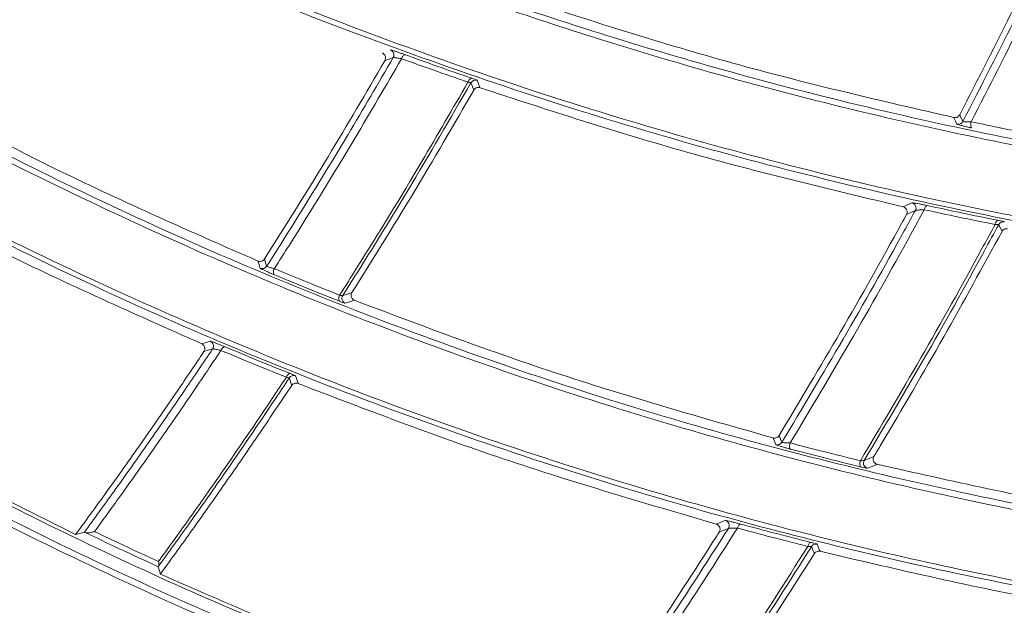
# Model space of a CAD drawing. Header units: millimetres. Extents: x 0 to 1118, y 0 to 864.
# Tile 366 of 512: x 562 to 571, y 391 to 397. Entities that reach past the tile are written whole.
import ezdxf

# ---------------------------------------------------------------- set-up
doc = ezdxf.new("R2010")
doc.units = ezdxf.units.MM
doc.styles.add('SLDTEXTSTYLE0', font='TXT', dxfattribs={"width": 0.605})
doc.dimstyles.new('SLDDIMSTYLE0', dxfattribs={"dimtxt": 3.175, "dimasz": 3.302, "dimexe": 0, "dimexo": 0.0625, "dimgap": 0.79375, "dimtad": 0, "dimdec": 1, "dimlfac": 4, "dimrnd": 1e-09, "dimzin": 12, "dimdsep": 46, "dimtxsty": 'SLDTEXTSTYLE0', "dimsah": 1, "dimcen": 0.09, "dimadec": 0, "dimazin": 3, "dimtfac": 1, "dimtofl": 0, "dimtmove": 0, "dimatfit": 3, "dimfxl": 1, "dimfrac": 2, "dimtolj": 1, "dimtzin": 12, "dimarcsym": 0})

# ---------------------------------------------------------------- blocks, each defined once
blk = doc.blocks.new('_D')
at = {"color": 7, "linetype": 'Continuous', "lineweight": 0}
for p, q in [((523.7253, 418.7386), (523.7253, 362.2728)), ((602.5982, 372.5052), (602.5982, 362.2728)), ((523.7253, 363.8728), (554.251, 363.8728)), ((602.5982, 363.8728), (565.1651, 363.8728))]:
    blk.add_line(p, q, dxfattribs=at)
for points in [[(523.7253, 363.8728), (527.0273, 363.3648), (527.0273, 364.3808)], [(602.5982, 363.8728), (599.2962, 364.3808), (599.2962, 363.3648)]]:
    blk.add_solid(points, dxfattribs=at)
at = {"color": 7, "linetype": 'Continuous', "lineweight": 0, "insert": (554.251, 365.5293), "char_height": 3.175, "attachment_point": 1, "style": 'SLDTEXTSTYLE0'}
blk.add_mtext('315.5', dxfattribs=at)

msp = doc.modelspace()

# ---------------------------------------------------------------- linework, layer by layer
at = {"color": 7, "linetype": 'Continuous', "lineweight": 15}
msp.add_line((563.3454, 391.578), (563.3432, 391.5738), dxfattribs=at)
at = {"color": 9, "linetype": 'Continuous', "lineweight": 0, "flags": 128}
for points in [[(565.6366, 396.3636), (565.6403, 396.3719), (565.6446, 396.3795), (565.6493, 396.3862), (565.6543, 396.3918), (565.6593, 396.396), (565.6643, 396.3989), (565.6691, 396.4001), (565.6735, 396.3998)], [(565.5578, 396.3737), (565.5183, 396.359), (565.4902, 396.3485), (565.4788, 396.3442)], [(566.2629, 396.1424), (566.2665, 396.1506), (566.2706, 396.1583), (566.2751, 396.165), (566.2799, 396.1706), (566.2848, 396.175), (566.2897, 396.1779), (566.2943, 396.1792), (566.2986, 396.179)], [(566.3177, 396.0673), (566.3042, 396.102), (566.3039, 396.1026), (566.2907, 396.1367)], [(566.3494, 396.1595), (566.3626, 396.1254), (566.3722, 396.1008), (566.3767, 396.0892)], [(570.899, 395.8347), (570.9136, 395.803), (570.9143, 395.8014), (570.9282, 395.7713)], [(570.8726, 395.7458), (570.8587, 395.7759), (570.8479, 395.7995), (570.8437, 395.8084)], [(571.013, 395.7105), (571.0094, 395.7127), (571.0064, 395.7169), (571.0041, 395.7228), (571.0027, 395.7303), (571.0022, 395.739), (571.0025, 395.7485), (571.0038, 395.7585), (571.0059, 395.7685)], [(570.3646, 394.967), (570.4071, 394.9867), (570.4383, 395.0012), (570.4469, 395.0052)], [(570.4807, 394.9324), (570.4387, 394.9129), (570.3967, 394.8934)], [(570.5646, 394.9392), (570.5671, 394.9476), (570.5701, 394.9554), (570.5735, 394.9624), (570.5772, 394.9683), (570.5811, 394.973), (570.585, 394.9764), (570.5888, 394.9783), (570.5925, 394.9787)], [(571.2321, 394.8), (571.2345, 394.8084), (571.2373, 394.8162), (571.2406, 394.8232), (571.2441, 394.8292), (571.2478, 394.834), (571.2516, 394.8374), (571.2553, 394.8393), (571.2588, 394.8398)], [(571.2976, 394.735), (571.2819, 394.7675), (571.2816, 394.7682), (571.2663, 394.8001)], [(564.3025, 394.3885), (564.2928, 394.4206), (564.285, 394.4465), (564.2824, 394.4553)], [(564.3445, 394.4751), (564.3546, 394.4412), (564.3552, 394.4393), (564.3648, 394.4073)], [(564.4373, 394.3259), (564.4336, 394.329), (564.4308, 394.3337), (564.4291, 394.34), (564.4285, 394.3475), (564.429, 394.356), (564.4307, 394.3652), (564.4334, 394.3745), (564.4371, 394.3838)], [(565.0823, 394.1304), (565.1251, 394.144), (565.1679, 394.1575)], [(565.0535, 394.0758), (565.0498, 394.0788), (565.047, 394.0835), (565.0452, 394.0898), (565.0445, 394.0973), (565.045, 394.1059), (565.0466, 394.1151), (565.0492, 394.1245), (565.0528, 394.1339)], [(565.1927, 394.0851), (565.1473, 394.0707), (565.1053, 394.0575)], [(563.7522, 393.6759), (563.7933, 393.6886), (563.8316, 393.7004)], [(563.8545, 393.6263), (563.8138, 393.6138), (563.7732, 393.6013)], [(563.9341, 393.613), (563.9383, 393.621), (563.9429, 393.6283), (563.9479, 393.6347), (563.9532, 393.64), (563.9585, 393.6439), (563.9636, 393.6464), (563.9684, 393.6474), (563.9728, 393.6469)], [(564.5505, 393.3598), (564.5545, 393.3678), (564.559, 393.3752), (564.5638, 393.3816), (564.5689, 393.3869), (564.574, 393.3909), (564.579, 393.3935), (564.5837, 393.3946), (564.588, 393.3942)], [(564.6008, 393.2829), (564.5894, 393.318), (564.5892, 393.3186), (564.5795, 393.3486), (564.578, 393.3531)], [(564.6374, 393.3723), (564.6388, 393.3678), (564.6485, 393.3378), (564.6603, 393.3011)], [(569.1652, 392.7242), (569.1532, 392.7548), (569.1438, 392.7788), (569.1402, 392.7879)], [(569.1963, 392.8107), (569.209, 392.7785), (569.2096, 392.7769), (569.2216, 392.7463)], [(569.3048, 392.6818), (569.3012, 392.6842), (569.2984, 392.6886), (569.2964, 392.6947), (569.2953, 392.7022), (569.2952, 392.711), (569.2961, 392.7206), (569.2979, 392.7305), (569.3006, 392.7404)], [(569.9674, 392.514), (569.9639, 392.5163), (569.961, 392.5206), (569.959, 392.5267), (569.9579, 392.5343), (569.9577, 392.5431), (569.9584, 392.5527), (569.9601, 392.5627), (569.9626, 392.5727)], [(569.9989, 392.5753), (570.0442, 392.5938), (570.0895, 392.6124)], [(570.1215, 392.539), (570.0736, 392.5193), (570.0293, 392.5012)], [(568.6031, 391.9759), (568.6471, 391.9932), (568.6882, 392.0095)], [(568.7179, 391.9344), (568.6745, 391.9172), (568.6311, 391.9001)], [(568.8037, 391.9379), (568.8067, 391.9461), (568.8101, 391.9536), (568.8138, 391.9604), (568.8178, 391.966), (568.8219, 391.9705), (568.826, 391.9736), (568.8299, 391.9753), (568.8336, 391.9755)], [(569.4667, 391.7649), (569.4695, 391.7731), (569.4727, 391.7807), (569.4763, 391.7874), (569.4801, 391.7932), (569.4841, 391.7977), (569.488, 391.8009), (569.4918, 391.8026), (569.4954, 391.8029)], [(569.5284, 391.6972), (569.5147, 391.7304), (569.5144, 391.7311), (569.501, 391.7636)], [(569.5547, 391.7858), (569.5681, 391.7532), (569.5775, 391.7304), (569.5823, 391.7187)]]:
    msp.add_lwpolyline(points, dxfattribs=at)
at = {"color": 7, "linetype": 'Continuous', "lineweight": 15, "flags": 128}
for points in [[(562.6459, 391.8984), (562.625, 391.893), (562.5639, 391.8772)], [(563.3432, 391.5738), (563.3562, 391.5264), (563.3624, 391.5035)]]:
    msp.add_lwpolyline(points, dxfattribs=at)
at = {"color": 9, "linetype": 'Continuous', "lineweight": 0}
for centre, start, end in [((565.5144, 396.3986), 330.18939, 70.77768), ((570.8838, 395.7945), 257.06209, 332.37601), ((570.4367, 394.9562), 331.52508, 78.2446), ((564.3227, 394.4343), 246.17435, 327.29074), ((563.8128, 393.654), 326.35436, 67.90898), ((569.1788, 392.7724), 254.22983, 328.63539), ((570.0419, 392.5496), 149.10092, 255.44576), ((568.6756, 391.9611), 327.7891, 75.40254)]:
    msp.add_arc(centre, 0.05, start, end, dxfattribs=at)
at = {"color": 7, "linetype": 'Continuous', "lineweight": 15}
for centre, start, end in [((566.3341, 396.1118), 72.21193, 150.27575), ((571.3103, 394.7764), 79.72228, 151.63727), ((565.1246, 394.1037), 147.70264, 247.36699), ((564.6197, 393.3255), 69.34309, 146.45969), ((569.5433, 391.7371), 76.88019, 147.92062)]:
    msp.add_arc(centre, 0.05, start, end, dxfattribs=at)
for points, knots in [([(578.7535, 394.8239), (577.79, 394.8452), (575.856, 394.8879), (573.0296, 395.2284), (570.2753, 395.7562), (567.8073, 396.4259), (565.6071, 397.1778), (563.6554, 397.9724), (561.7707, 398.8574), (560.5834, 399.5186), (559.9898, 399.8492)], [0, 0, 0, 0, 0.138662, 0.278334, 0.416981, 0.556523, 0.666638, 0.776757, 0.888377, 1, 1, 1, 1]), ([(559.9909, 399.9044), (559.9909, 399.9044), (560.6062, 399.5967), (561.7327, 398.9178), (563.6236, 398.0466), (565.576, 397.2442), (567.7886, 396.4882), (570.2607, 395.8163), (573.0157, 395.2857), (575.8094, 394.9561), (577.8318, 394.8807), (578.7399, 394.8807), (578.7399, 394.8807)], [0, 0, 0, 0, 0.000001, 0.110158, 0.220311, 0.331922, 0.443528, 0.58218, 0.721705, 0.860357, 0.999999, 1, 1, 1, 1]), ([(559.6626, 399.2824), (560.5238, 398.81), (562.2518, 397.8621), (565.0078, 396.6876), (567.8451, 395.7183), (570.4027, 395.0642), (572.6892, 394.6356), (574.6692, 394.3715), (576.6907, 394.2019), (578.0658, 394.1808), (578.7533, 394.1702)], [0, 0, 0, 0, 0.158348, 0.317744, 0.465485, 0.614233, 0.710022, 0.805809, 0.902905, 1, 1, 1, 1]), ([(578.7399, 394.1272), (578.7399, 394.1272), (577.8885, 394.1272), (575.9786, 394.1937), (573.34, 394.4807), (570.5891, 394.9693), (567.8151, 395.6793), (564.9799, 396.6518), (562.1939, 397.817), (560.518, 398.7994), (559.6139, 399.2514), (559.6139, 399.2514)], [0, 0, 0, 0, 0.000001, 0.128512, 0.257229, 0.385763, 0.534006, 0.682262, 0.841124, 0.999999, 1, 1, 1, 1]), ([(571.9612, 397.9915), (571.9485, 397.9641), (571.7703, 397.5813), (571.4242, 396.8583), (571.0721, 396.1721), (570.899, 395.8347)], [0, 0, 0, 0, 0.037622, 0.526859, 1, 1, 1, 1]), ([(578.841, 391.3696), (577.8859, 391.3906), (575.9757, 391.4326), (573.1484, 391.7685), (570.3706, 392.2987), (567.6506, 393.0377), (565.0258, 393.9642), (562.5016, 395.0752), (560.0869, 396.3413), (558.6007, 397.3011), (557.8556, 397.7823)], [0, 0, 0, 0, 0.1204021, 0.2408105, 0.3646939, 0.4885868, 0.6145614, 0.7413123, 0.8703046, 1, 1, 1, 1]), ([(557.8601, 397.8374), (557.8601, 397.8374), (558.6352, 397.3207), (560.0728, 396.4168), (562.5017, 395.1302), (565.0217, 394.0254), (567.6308, 393.101), (570.3278, 392.3701), (573.0851, 391.8367), (575.9445, 391.5044), (577.825, 391.4267), (578.8287, 391.4267), (578.8287, 391.4267)], [0, 0, 0, 0, 0.000001, 0.129375, 0.25874, 0.385116, 0.511482, 0.633427, 0.755792, 0.878113, 1, 1, 1, 1, 1]), ([(557.4896, 397.2396), (558.3234, 396.7035), (559.9964, 395.6279), (562.686, 394.2566), (565.4671, 393.0891), (568.1677, 392.1995), (570.8219, 391.5347), (573.412, 391.073), (576.0868, 390.773), (577.9228, 390.735), (578.8408, 390.716)], [0, 0, 0, 0, 0.1425252, 0.285992, 0.4179203, 0.5507464, 0.66172, 0.7726877, 0.8863462, 1, 1, 1, 1]), ([(578.8287, 390.6732), (578.8287, 390.6732), (577.9962, 390.6732), (576.1054, 390.7371), (573.484, 391.0181), (570.855, 391.4819), (568.163, 392.1538), (565.4399, 393.0523), (562.647, 394.2154), (559.9974, 395.6052), (558.1902, 396.6484), (557.4384, 397.2123), (557.4384, 397.2123)], [0, 0, 0, 0, 0.000001, 0.110942, 0.221888, 0.335584, 0.449287, 0.5812, 0.714035, 0.856533, 1, 1, 1, 1, 1]), ([(570.8437, 395.8084), (570.1646, 395.9652), (568.804, 396.2795), (567.5036, 396.6959), (566.8523, 396.9045)], [0, 0, 0, 0, 0.499119, 1, 1, 1, 1]), ([(565.4788, 396.3442), (565.481, 396.349), (565.4854, 396.3586), (565.4862, 396.3745), (565.4826, 396.3899), (565.4739, 396.4041), (565.4632, 396.4129), (565.4557, 396.4161), (565.4536, 396.417)], [0, 0, 0, 0, 0.167457, 0.334621, 0.509912, 0.703085, 0.914676, 1, 1, 1, 1]), ([(565.4788, 396.3442), (565.302, 396.0412), (564.9346, 395.4116), (564.546, 394.7949), (564.3445, 394.4751)], [0, 0, 0, 0, 0.481343, 1, 1, 1, 1]), ([(564.2824, 394.4553), (563.6535, 394.7313), (562.3936, 395.2843), (561.2146, 395.9209), (560.6242, 396.2396)], [0, 0, 0, 0, 0.499207, 1, 1, 1, 1]), ([(578.7628, 388.1458), (577.8236, 388.1665), (575.9451, 388.2079), (573.1592, 388.5358), (570.4176, 389.0547), (567.7601, 389.7698), (565.2261, 390.6538), (562.8053, 391.6941), (560.4985, 392.8879), (558.1118, 394.3247), (556.6163, 395.4381), (555.7832, 396.0583)], [0, 0, 0, 0, 0.105958, 0.211919, 0.320936, 0.429959, 0.536906, 0.643861, 0.753185, 0.862518, 1, 1, 1, 1]), ([(566.3177, 396.0673), (566.1278, 395.7396), (565.7553, 395.0965), (565.3612, 394.4664), (565.1679, 394.1575)], [0, 0, 0, 0, 0.50966, 1, 1, 1, 1]), ([(566.3767, 396.0892), (566.3707, 396.0906), (566.3586, 396.0934), (566.3402, 396.0889), (566.3258, 396.0794), (566.32, 396.0708), (566.3177, 396.0673)], [0, 0, 0, 0, 0.285121, 0.571323, 0.825685, 1, 1, 1, 1]), ([(566.3767, 396.0892), (567.0251, 395.8777), (568.3242, 395.454), (569.6837, 395.1295), (570.3646, 394.967)], [0, 0, 0, 0, 0.499162, 1, 1, 1, 1]), ([(555.6754, 395.9204), (556.4699, 395.3279), (558.0641, 394.139), (560.6516, 392.5908), (563.3377, 391.2473), (566.1345, 390.1169), (569.1097, 389.1876), (572.2341, 388.5002), (575.4575, 388.0554), (577.6575, 387.9991), (578.7628, 387.9708)], [0, 0, 0, 0, 0.1309809, 0.2628244, 0.3835746, 0.5043117, 0.6287912, 0.7532567, 0.8760347, 1, 1, 1, 1]), ([(555.7128, 395.967), (556.511, 395.3717), (558.1127, 394.1772), (560.7076, 392.6268), (563.3969, 391.2847), (566.1917, 390.1582), (569.1632, 389.2333), (572.2773, 388.5513), (575.483, 388.1114), (577.6662, 388.0558), (578.763, 388.0279)], [0, 0, 0, 0, 0.13149, 0.263849, 0.384627, 0.505393, 0.629898, 0.754389, 0.876612, 1, 1, 1, 1]), ([(570.8437, 395.8084), (570.8496, 395.8078), (570.8612, 395.8065), (570.8784, 395.8124), (570.8915, 395.8225), (570.8969, 395.8311), (570.899, 395.8347)], [0, 0, 0, 0, 0.277347, 0.555282, 0.818014, 1, 1, 1, 1]), ([(560.1006, 395.473), (560.6882, 395.1537), (561.8653, 394.5143), (563.1226, 393.9557), (563.7522, 393.6759)], [0, 0, 0, 0, 0.499248, 1, 1, 1, 1]), ([(555.2137, 395.3294), (556.0187, 394.7289), (557.6339, 393.524), (560.203, 391.9843), (562.8109, 390.6668), (565.4523, 389.5756), (568.2508, 388.641), (570.2313, 388.1948), (571.2252, 387.9708)], [0, 0, 0, 0, 0.18141, 0.364016, 0.520442, 0.677798, 0.838301, 1, 1, 1, 1]), ([(570.3967, 394.8934), (570.3813, 394.8653), (570.1782, 394.4943), (569.7857, 393.7955), (569.3906, 393.1353), (569.1963, 392.8107)], [0, 0, 0, 0, 0.039975, 0.527906, 1, 1, 1, 1]), ([(570.3967, 394.8934), (570.3989, 394.8984), (570.4032, 394.9083), (570.4034, 394.9247), (570.3989, 394.9404), (570.3893, 394.9543), (570.3771, 394.9633), (570.368, 394.966), (570.3646, 394.967)], [0, 0, 0, 0, 0.164529, 0.32879, 0.49977, 0.683685, 0.879511, 1, 1, 1, 1]), ([(571.2976, 394.735), (571.1157, 394.4028), (570.7462, 393.7279), (570.336, 393.0245), (570.1124, 392.6508), (570.0895, 392.6124)], [0, 0, 0, 0, 0.465115, 0.945077, 1, 1, 1, 1]), ([(571.3508, 394.7598), (571.345, 394.7604), (571.3333, 394.7615), (571.3163, 394.7553), (571.3042, 394.7455), (571.2994, 394.7378), (571.2976, 394.735)], [0, 0, 0, 0, 0.289696, 0.580271, 0.847121, 1, 1, 1, 1]), ([(564.2824, 394.4553), (564.2882, 394.4535), (564.2998, 394.45), (564.3185, 394.4533), (564.3344, 394.462), (564.3414, 394.4711), (564.3445, 394.4751)], [0, 0, 0, 0, 0.272277, 0.545217, 0.798285, 1, 1, 1, 1]), ([(565.1679, 394.1575), (565.1656, 394.1531), (565.161, 394.1442), (565.1597, 394.1292), (565.1626, 394.1144), (565.1704, 394.1004), (565.1811, 394.0905), (565.1895, 394.0866), (565.1927, 394.0851)], [0, 0, 0, 0, 0.159083, 0.31797, 0.482411, 0.665858, 0.873966, 1, 1, 1, 1]), ([(553.4477, 394.1489), (554.1384, 393.5521), (555.52, 392.3584), (557.8057, 390.7341), (560.2199, 389.243), (561.9516, 388.3957), (562.8201, 387.9708)], [0, 0, 0, 0, 0.253966, 0.507947, 0.753223, 1, 1, 1, 1]), ([(569.1402, 392.7879), (568.4669, 392.9788), (567.1178, 393.3614), (565.8351, 393.8436), (565.1927, 394.0851)], [0, 0, 0, 0, 0.49911, 1, 1, 1, 1]), ([(562.5639, 391.8772), (561.934, 392.1925), (560.6721, 392.8244), (559.4998, 393.5399), (558.9127, 393.8983)], [0, 0, 0, 0, 0.499169, 1, 1, 1, 1]), ([(563.7732, 393.6013), (563.6913, 393.4795), (563.5041, 393.2014), (563.206, 392.7708), (562.8853, 392.3176), (562.6691, 392.0212), (562.5639, 391.8772)], [0, 0, 0, 0, 0.209094, 0.477525, 0.745957, 1, 1, 1, 1]), ([(563.7732, 393.6013), (563.7758, 393.6059), (563.7808, 393.6151), (563.7826, 393.6309), (563.7801, 393.6466), (563.7724, 393.6613), (563.7622, 393.671), (563.7546, 393.6748), (563.7522, 393.6759)], [0, 0, 0, 0, 0.1652211, 0.3301229, 0.5032621, 0.6944935, 0.9044417, 1, 1, 1, 1]), ([(564.6008, 393.2829), (564.5017, 393.1346), (564.2961, 392.8269), (563.9774, 392.3644), (563.6639, 391.9194), (563.4569, 391.6338), (563.3624, 391.5035)], [0, 0, 0, 0, 0.246816, 0.512002, 0.777187, 1, 1, 1, 1]), ([(564.6603, 393.3011), (564.6544, 393.3028), (564.6425, 393.3062), (564.6239, 393.3026), (564.6093, 393.294), (564.6032, 393.286), (564.6008, 393.2829)], [0, 0, 0, 0, 0.288539, 0.578226, 0.834511, 1, 1, 1, 1]), ([(564.6603, 393.3011), (565.2998, 393.0565), (566.5808, 392.5664), (567.9283, 392.1729), (568.6031, 391.9759)], [0, 0, 0, 0, 0.499155, 1, 1, 1, 1]), ([(569.1402, 392.7879), (569.146, 392.787), (569.1575, 392.7851), (569.175, 392.7902), (569.1884, 392.7995), (569.1941, 392.8075), (569.1963, 392.8107)], [0, 0, 0, 0, 0.280694, 0.561973, 0.82705, 1, 1, 1, 1]), ([(570.0895, 392.6124), (570.0872, 392.6078), (570.0827, 392.5985), (570.082, 392.583), (570.0857, 392.5679), (570.0944, 392.5541), (570.1068, 392.5438), (570.1169, 392.5405), (570.1215, 392.539)], [0, 0, 0, 0, 0.156162, 0.3121611, 0.4725513, 0.6470636, 0.8392286, 1, 1, 1, 1]), ([(574.3502, 391.7805), (573.6346, 391.8776), (572.2004, 392.0721), (570.8154, 392.3831), (570.1215, 392.539)], [0, 0, 0, 0, 0.49899, 1, 1, 1, 1]), ([(568.6311, 391.9001), (568.6335, 391.9049), (568.6385, 391.9145), (568.6397, 391.9308), (568.6364, 391.9468), (568.6277, 391.9613), (568.6159, 391.9713), (568.6067, 391.9746), (568.6031, 391.9759)], [0, 0, 0, 0, 0.162683, 0.325096, 0.49437, 0.676882, 0.871529, 1, 1, 1, 1]), ([(562.6549, 391.8954), (562.6522, 391.8964), (562.6475, 391.8983), (562.6464, 391.8984), (562.6459, 391.8984)], [0, 0, 0, 0, 0.57651, 1, 1, 1, 1]), ([(562.6549, 391.8954), (562.6579, 391.8945), (562.664, 391.8929), (562.6796, 391.8927), (562.7029, 391.895), (562.725, 391.8999), (562.7387, 391.9038), (562.7419, 391.9048), (562.7421, 391.9049)], [0, 0, 0, 0, 0.146195, 0.291103, 0.531696, 0.889158, 0.992542, 1, 1, 1, 1]), ([(563.3432, 391.5738), (563.2204, 391.63), (562.9897, 391.7357), (562.7616, 391.8445), (562.6549, 391.8954)], [0, 0, 0, 0, 0.5321809, 1, 1, 1, 1]), ([(568.6311, 391.9001), (568.6222, 391.8861), (568.4073, 391.5479), (567.9854, 390.8982), (567.5554, 390.274), (567.3433, 389.966)], [0, 0, 0, 0, 0.0214505, 0.5172552, 1, 1, 1, 1]), ([(569.5284, 391.6972), (569.3289, 391.3833), (568.9238, 390.7454), (568.4782, 390.0834), (568.2365, 389.7326), (568.2126, 389.6979)], [0, 0, 0, 0, 0.466135, 0.947174, 1, 1, 1, 1]), ([(569.5823, 391.7187), (569.5765, 391.7196), (569.5649, 391.7213), (569.5477, 391.716), (569.5353, 391.707), (569.5301, 391.6997), (569.5284, 391.6972)], [0, 0, 0, 0, 0.292835, 0.58668, 0.855757, 1, 1, 1, 1]), ([(569.5823, 391.7187), (570.2727, 391.5571), (571.6562, 391.2332), (573.0897, 391.0226), (573.8079, 390.9171)], [0, 0, 0, 0, 0.499038, 1, 1, 1, 1]), ([(563.3454, 391.578), (563.3464, 391.5809), (563.3488, 391.5873), (563.3483, 391.6038), (563.3466, 391.6167), (563.3455, 391.6229), (563.3454, 391.6232)], [0, 0, 0, 0, 0.306984, 0.681029, 0.988766, 1, 1, 1, 1]), ([(567.3433, 389.966), (566.6621, 390.1965), (565.2971, 390.6581), (564.0081, 391.2213), (563.3624, 391.5035)], [0, 0, 0, 0, 0.499056, 1, 1, 1, 1])]:
    msp.add_open_spline(points, degree=3, knots=knots, dxfattribs=at)
at = {"color": 9, "linetype": 'Continuous', "lineweight": 0}
for points, knots in [([(570.9282, 395.7713), (571.1012, 396.1079), (571.4535, 396.7932), (571.8175, 397.5514), (572.0124, 397.9708), (572.042, 398.0346)], [0, 0, 0, 0, 0.450005, 0.916276, 1, 1, 1, 1]), ([(572.1238, 398.0445), (572.0881, 397.9675), (571.8872, 397.5344), (571.5212, 396.7722), (571.1739, 396.0957), (571.0059, 395.7685)], [0, 0, 0, 0, 0.10039, 0.56485, 1, 1, 1, 1]), ([(565.6735, 396.3998), (565.6633, 396.4035), (565.6429, 396.4108), (565.6093, 396.4223), (565.5785, 396.4325), (565.5534, 396.4403), (565.5357, 396.4454), (565.5325, 396.4457), (565.5309, 396.4458)], [0, 0, 0, 0, 0.170602, 0.340625, 0.508367, 0.673272, 0.836596, 1, 1, 1, 1]), ([(565.6735, 396.3998), (565.7721, 396.3642), (565.9796, 396.2894), (566.1889, 396.217), (566.2986, 396.179)], [0, 0, 0, 0, 0.475566, 1, 1, 1, 1]), ([(564.3648, 394.4073), (564.4153, 394.4865), (564.6766, 394.8967), (565.0786, 395.5497), (565.4168, 396.1313), (565.5578, 396.3737)], [0, 0, 0, 0, 0.122546, 0.634267, 1, 1, 1, 1]), ([(565.6366, 396.3636), (565.4906, 396.1121), (565.1472, 395.5209), (564.7426, 394.8636), (564.4843, 394.458), (564.4371, 394.3838)], [0, 0, 0, 0, 0.376833, 0.886059, 1, 1, 1, 1]), ([(565.6366, 396.3636), (565.631, 396.3646), (565.6198, 396.3665), (565.6014, 396.3694), (565.5844, 396.3717), (565.5705, 396.3733), (565.5606, 396.3741), (565.5587, 396.3739), (565.5578, 396.3737)], [0, 0, 0, 0, 0.172341, 0.345351, 0.515463, 0.680628, 0.841392, 1, 1, 1, 1]), ([(566.2629, 396.1424), (566.153, 396.1804), (565.9433, 396.253), (565.7355, 396.3279), (565.6366, 396.3636)], [0, 0, 0, 0, 0.5244373, 1, 1, 1, 1]), ([(565.0528, 394.1339), (565.1064, 394.2186), (565.37, 394.6352), (565.7778, 395.3022), (566.1186, 395.8924), (566.2629, 396.1424)], [0, 0, 0, 0, 0.128172, 0.630723, 1, 1, 1, 1]), ([(566.2907, 396.1367), (566.094, 395.7972), (565.7506, 395.2045), (565.3412, 394.5397), (565.1335, 394.2113), (565.0823, 394.1304)], [0, 0, 0, 0, 0.502403, 0.877375, 1, 1, 1, 1]), ([(566.2907, 396.1367), (566.2906, 396.1367), (566.2905, 396.1371), (566.2874, 396.1381), (566.2777, 396.14), (566.2679, 396.1416), (566.2629, 396.1424)], [0, 0, 0, 0, 0.044045, 0.354976, 0.674372, 1, 1, 1, 1]), ([(566.3494, 396.1595), (566.3494, 396.1596), (566.349, 396.1602), (566.3433, 396.1628), (566.3257, 396.1696), (566.3076, 396.1759), (566.2986, 396.179)], [0, 0, 0, 0, 0.044818, 0.360195, 0.680297, 1, 1, 1, 1]), ([(570.8726, 395.7458), (570.8733, 395.7453), (570.8749, 395.7443), (570.8877, 395.7403), (570.9117, 395.7339), (570.9435, 395.7261), (570.9792, 395.7178), (571.0017, 395.7129), (571.013, 395.7105)], [0, 0, 0, 0, 0.112264, 0.281866, 0.457451, 0.637667, 0.818839, 1, 1, 1, 1]), ([(571.0059, 395.7685), (570.9996, 395.7683), (570.987, 395.768), (570.9672, 395.7681), (570.9496, 395.7686), (570.9363, 395.7695), (570.9292, 395.7704), (570.9284, 395.7711), (570.9282, 395.7713)], [0, 0, 0, 0, 0.1883008, 0.3757095, 0.5581538, 0.7306598, 0.8931906, 1, 1, 1, 1]), ([(571.0059, 395.7685), (571.1059, 395.7476), (571.3273, 395.7013), (571.5501, 395.6579), (571.6723, 395.6341)], [0, 0, 0, 0, 0.451353, 1, 1, 1, 1]), ([(570.5925, 394.9787), (570.5832, 394.9806), (570.5627, 394.985), (570.5288, 394.9919), (570.4961, 394.9981), (570.4701, 395.0026), (570.4519, 395.0054), (570.4486, 395.0053), (570.4469, 395.0052)], [0, 0, 0, 0, 0.148586, 0.329608, 0.50463, 0.67242, 0.836081, 1, 1, 1, 1]), ([(569.2216, 392.7463), (569.4157, 393.0702), (569.8109, 393.7293), (570.2237, 394.4622), (570.446, 394.8688), (570.4807, 394.9324)], [0, 0, 0, 0, 0.448954, 0.913896, 1, 1, 1, 1]), ([(570.5646, 394.9392), (570.5225, 394.8621), (570.2928, 394.4414), (569.8778, 393.7046), (569.4886, 393.0546), (569.3006, 392.7404)], [0, 0, 0, 0, 0.103883, 0.56697, 1, 1, 1, 1]), ([(570.5646, 394.9392), (570.5593, 394.939), (570.5474, 394.9386), (570.5282, 394.9376), (570.5096, 394.9362), (570.4946, 394.9349), (570.4839, 394.9335), (570.4818, 394.9327), (570.4807, 394.9324)], [0, 0, 0, 0, 0.152212, 0.34004, 0.520285, 0.688551, 0.846731, 1, 1, 1, 1]), ([(571.2321, 394.8), (571.1174, 394.8231), (570.8942, 394.8682), (570.6724, 394.916), (570.5646, 394.9392)], [0, 0, 0, 0, 0.5140103, 1, 1, 1, 1]), ([(570.5925, 394.9787), (570.7001, 394.9555), (570.9215, 394.9078), (571.1443, 394.8629), (571.2588, 394.8398)], [0, 0, 0, 0, 0.485996, 1, 1, 1, 1]), ([(571.2663, 394.8001), (571.2215, 394.7173), (570.9905, 394.2902), (570.5742, 393.5449), (570.1867, 392.8917), (569.9989, 392.5753)], [0, 0, 0, 0, 0.1102518, 0.5689389, 1, 1, 1, 1]), ([(571.2663, 394.8001), (571.2662, 394.8002), (571.2658, 394.8006), (571.261, 394.801), (571.249, 394.8009), (571.2378, 394.8003), (571.2321, 394.8)], [0, 0, 0, 0, 0.0930275, 0.3773273, 0.6823183, 1, 1, 1, 1]), ([(571.3192, 394.8256), (571.319, 394.8258), (571.3182, 394.8264), (571.3098, 394.8289), (571.289, 394.8337), (571.2689, 394.8377), (571.2588, 394.8398)], [0, 0, 0, 0, 0.0967815, 0.3907199, 0.6956613, 1, 1, 1, 1]), ([(569.9626, 392.5727), (570.1539, 392.8949), (570.545, 393.5537), (570.9616, 394.3), (571.19, 394.7221), (571.2321, 394.8)], [0, 0, 0, 0, 0.4385067, 0.896358, 1, 1, 1, 1]), ([(564.4373, 394.3259), (564.4274, 394.3301), (564.4077, 394.3384), (564.3753, 394.3527), (564.3455, 394.3663), (564.3217, 394.3777), (564.3058, 394.3858), (564.3036, 394.3876), (564.3025, 394.3885)], [0, 0, 0, 0, 0.1696898, 0.3394386, 0.5085363, 0.6756936, 0.8405813, 1, 1, 1, 1]), ([(564.4371, 394.3838), (564.4317, 394.3851), (564.4208, 394.3877), (564.4033, 394.3925), (564.3872, 394.3974), (564.3745, 394.4019), (564.3662, 394.4055), (564.3653, 394.4067), (564.3648, 394.4073)], [0, 0, 0, 0, 0.173056, 0.345354, 0.515193, 0.681075, 0.843324, 1, 1, 1, 1]), ([(564.4371, 394.3838), (564.5299, 394.3454), (564.7341, 394.2609), (564.9402, 394.1787), (565.0528, 394.1339)], [0, 0, 0, 0, 0.453988, 1, 1, 1, 1]), ([(565.0535, 394.0758), (564.9409, 394.1207), (564.7345, 394.2029), (564.5301, 394.2875), (564.4373, 394.3259)], [0, 0, 0, 0, 0.54601, 1, 1, 1, 1]), ([(565.0823, 394.1304), (565.0813, 394.1302), (565.0792, 394.1298), (565.0692, 394.1309), (565.0594, 394.1326), (565.0535, 394.1338), (565.0528, 394.1339)], [0, 0, 0, 0, 0.3122341, 0.6290401, 0.9536154, 1, 1, 1, 1]), ([(565.0535, 394.0758), (565.0548, 394.0753), (565.0654, 394.0711), (565.083, 394.0644), (565.1005, 394.0582), (565.1037, 394.0578), (565.1053, 394.0575)], [0, 0, 0, 0, 0.0456438, 0.3662143, 0.6830505, 1, 1, 1, 1]), ([(563.9728, 393.6469), (563.9726, 393.647), (563.9629, 393.651), (563.9418, 393.6598), (563.909, 393.6729), (563.8785, 393.6847), (563.8539, 393.6938), (563.8364, 393.6997), (563.8332, 393.7002), (563.8316, 393.7004)], [0, 0, 0, 0, 0.003072, 0.174108, 0.344221, 0.511598, 0.675636, 0.837769, 1, 1, 1, 1]), ([(562.6459, 391.8984), (562.7386, 392.0258), (562.9435, 392.3071), (563.2544, 392.7466), (563.5649, 393.1951), (563.7628, 393.4898), (563.8545, 393.6263)], [0, 0, 0, 0, 0.224059, 0.495054, 0.766032, 1, 1, 1, 1]), ([(563.9341, 393.613), (563.8363, 393.4672), (563.6323, 393.163), (563.3153, 392.7049), (563.0156, 392.2813), (562.8228, 392.0159), (562.7421, 391.9049)], [0, 0, 0, 0, 0.252828, 0.527558, 0.80231, 1, 1, 1, 1]), ([(563.8545, 393.6263), (563.8554, 393.6264), (563.8574, 393.6266), (563.8673, 393.6254), (563.8813, 393.6232), (563.8983, 393.6202), (563.9169, 393.6167), (563.9284, 393.6143), (563.9341, 393.613)], [0, 0, 0, 0, 0.15667, 0.315831, 0.4801, 0.650189, 0.823835, 1, 1, 1, 1]), ([(564.5505, 393.3598), (564.4423, 393.4035), (564.2359, 393.4867), (564.0314, 393.5723), (563.9341, 393.613)], [0, 0, 0, 0, 0.524093, 1, 1, 1, 1]), ([(563.9728, 393.6469), (564.0699, 393.6062), (564.274, 393.5208), (564.48, 393.4377), (564.588, 393.3942)], [0, 0, 0, 0, 0.475905, 1, 1, 1, 1]), ([(563.3454, 391.6232), (563.4322, 391.7433), (563.6314, 392.0191), (563.9926, 392.533), (564.3064, 392.9925), (564.5081, 393.2961), (564.5505, 393.3598)], [0, 0, 0, 0, 0.210356, 0.482743, 0.891425, 1, 1, 1, 1]), ([(564.578, 393.3531), (564.5338, 393.2865), (564.3301, 392.9799), (564.0141, 392.5174), (563.6458, 391.9934), (563.4393, 391.7079), (563.3454, 391.578)], [0, 0, 0, 0, 0.110983, 0.510928, 0.77749, 1, 1, 1, 1]), ([(564.5505, 393.3598), (564.5555, 393.3589), (564.5653, 393.3569), (564.575, 393.3546), (564.5779, 393.3535), (564.578, 393.3532), (564.578, 393.3531)], [0, 0, 0, 0, 0.32851, 0.649949, 0.961162, 1, 1, 1, 1]), ([(564.6374, 393.3723), (564.6374, 393.3724), (564.637, 393.3729), (564.6317, 393.3758), (564.6146, 393.3834), (564.5968, 393.3906), (564.588, 393.3942)], [0, 0, 0, 0, 0.039635, 0.356217, 0.678294, 1, 1, 1, 1]), ([(569.1652, 392.7242), (569.1659, 392.7238), (569.1674, 392.7227), (569.1801, 392.718), (569.204, 392.7104), (569.2356, 392.7009), (569.2712, 392.6908), (569.2936, 392.6848), (569.3048, 392.6818)], [0, 0, 0, 0, 0.1113447, 0.2803236, 0.4559667, 0.6367024, 0.8183651, 1, 1, 1, 1]), ([(569.3006, 392.7404), (569.2941, 392.7405), (569.2813, 392.7408), (569.2612, 392.7416), (569.2433, 392.7428), (569.2297, 392.7442), (569.2226, 392.7454), (569.2219, 392.7461), (569.2216, 392.7463)], [0, 0, 0, 0, 0.189335, 0.377903, 0.561294, 0.733611, 0.894755, 1, 1, 1, 1]), ([(569.3006, 392.7404), (569.3995, 392.7146), (569.6194, 392.6572), (569.8408, 392.6027), (569.9626, 392.5727)], [0, 0, 0, 0, 0.449867, 1, 1, 1, 1]), ([(569.9674, 392.514), (569.8455, 392.544), (569.6239, 392.5986), (569.4038, 392.656), (569.3048, 392.6818)], [0, 0, 0, 0, 0.5501401, 1, 1, 1, 1]), ([(569.9989, 392.5753), (569.9979, 392.5749), (569.9957, 392.5742), (569.9848, 392.5734), (569.973, 392.5729), (569.965, 392.5727), (569.9626, 392.5727)], [0, 0, 0, 0, 0.278002, 0.564979, 0.869621, 1, 1, 1, 1]), ([(569.9674, 392.514), (569.9716, 392.513), (569.9857, 392.5096), (570.0061, 392.5049), (570.0243, 392.5013), (570.0276, 392.5012), (570.0293, 392.5012)], [0, 0, 0, 0, 0.1247435, 0.4214398, 0.7106634, 1, 1, 1, 1]), ([(567.4315, 389.9966), (567.649, 390.3131), (567.8669, 390.6303), (568.2965, 391.2758), (568.5074, 391.6055), (568.7179, 391.9344)], [0, 0, 0, 0, 0.4953, 0.496329, 1, 1, 1, 1]), ([(568.8037, 391.9379), (568.7916, 391.9187), (568.574, 391.5744), (568.156, 390.928), (567.7338, 390.3118), (567.529, 390.0128)], [0, 0, 0, 0, 0.029531, 0.529154, 1, 1, 1, 1]), ([(568.8336, 391.9755), (568.8241, 391.978), (568.8034, 391.9835), (568.7694, 391.9921), (568.737, 392), (568.7113, 392.0058), (568.6932, 392.0094), (568.6899, 392.0095), (568.6882, 392.0095)], [0, 0, 0, 0, 0.1525269, 0.3339203, 0.5086235, 0.6753232, 0.8375397, 1, 1, 1, 1]), ([(568.7179, 391.9344), (568.719, 391.9348), (568.7212, 391.9354), (568.7322, 391.9364), (568.7474, 391.9372), (568.7663, 391.9377), (568.786, 391.938), (568.7982, 391.938), (568.8037, 391.9379)], [0, 0, 0, 0, 0.1509028, 0.3072095, 0.474381, 0.6546675, 0.8434562, 1, 1, 1, 1]), ([(569.4667, 391.7649), (569.3527, 391.7938), (569.131, 391.8502), (568.9108, 391.9092), (568.8037, 391.9379)], [0, 0, 0, 0, 0.513825, 1, 1, 1, 1]), ([(568.8336, 391.9755), (568.9404, 391.9468), (569.1603, 391.8879), (569.3816, 391.8317), (569.4954, 391.8029)], [0, 0, 0, 0, 0.486172, 1, 1, 1, 1]), ([(562.7421, 391.9049), (562.8331, 391.8616), (563.0331, 391.7665), (563.2352, 391.6737), (563.3454, 391.6232)], [0, 0, 0, 0, 0.454713, 1, 1, 1, 1]), ([(568.1841, 389.8116), (568.3963, 390.1234), (568.8345, 390.7675), (569.2515, 391.4255), (569.4667, 391.7649)], [0, 0, 0, 0, 0.484106, 1, 1, 1, 1]), ([(569.501, 391.7636), (569.4886, 391.7439), (569.2721, 391.3983), (568.8426, 390.7277), (568.4079, 390.0885), (568.1894, 389.7673)], [0, 0, 0, 0, 0.02923, 0.512142, 1, 1, 1, 1]), ([(569.4667, 391.7649), (569.4725, 391.765), (569.4838, 391.7651), (569.4958, 391.7647), (569.5006, 391.7642), (569.5009, 391.7637), (569.501, 391.7636)], [0, 0, 0, 0, 0.320893, 0.62793, 0.91204, 1, 1, 1, 1]), ([(569.5547, 391.7858), (569.5545, 391.7859), (569.5538, 391.7866), (569.5457, 391.7894), (569.5252, 391.7952), (569.5053, 391.8003), (569.4954, 391.8029)], [0, 0, 0, 0, 0.091972, 0.386738, 0.693693, 1, 1, 1, 1])]:
    msp.add_open_spline(points, degree=3, knots=knots, dxfattribs=at)

# ---------------------------------------------------------------- dimensions: what is measured, and where the dimension line sits
at = {"color": 7, "linetype": 'Continuous', "lineweight": 0}
dim = msp.add_linear_dim(base=(523.7253, 363.8728), p1=(602.5982, 374.1052), p2=(523.7253, 420.3386), dimstyle='SLDDIMSTYLE0', dxfattribs=at)
dim.commit()
dim.dimension.update_dxf_attribs({"geometry": '_D', "text_midpoint": (559.708, 363.8728), "dimtype": 160})

doc.saveas('drawing.dxf')
